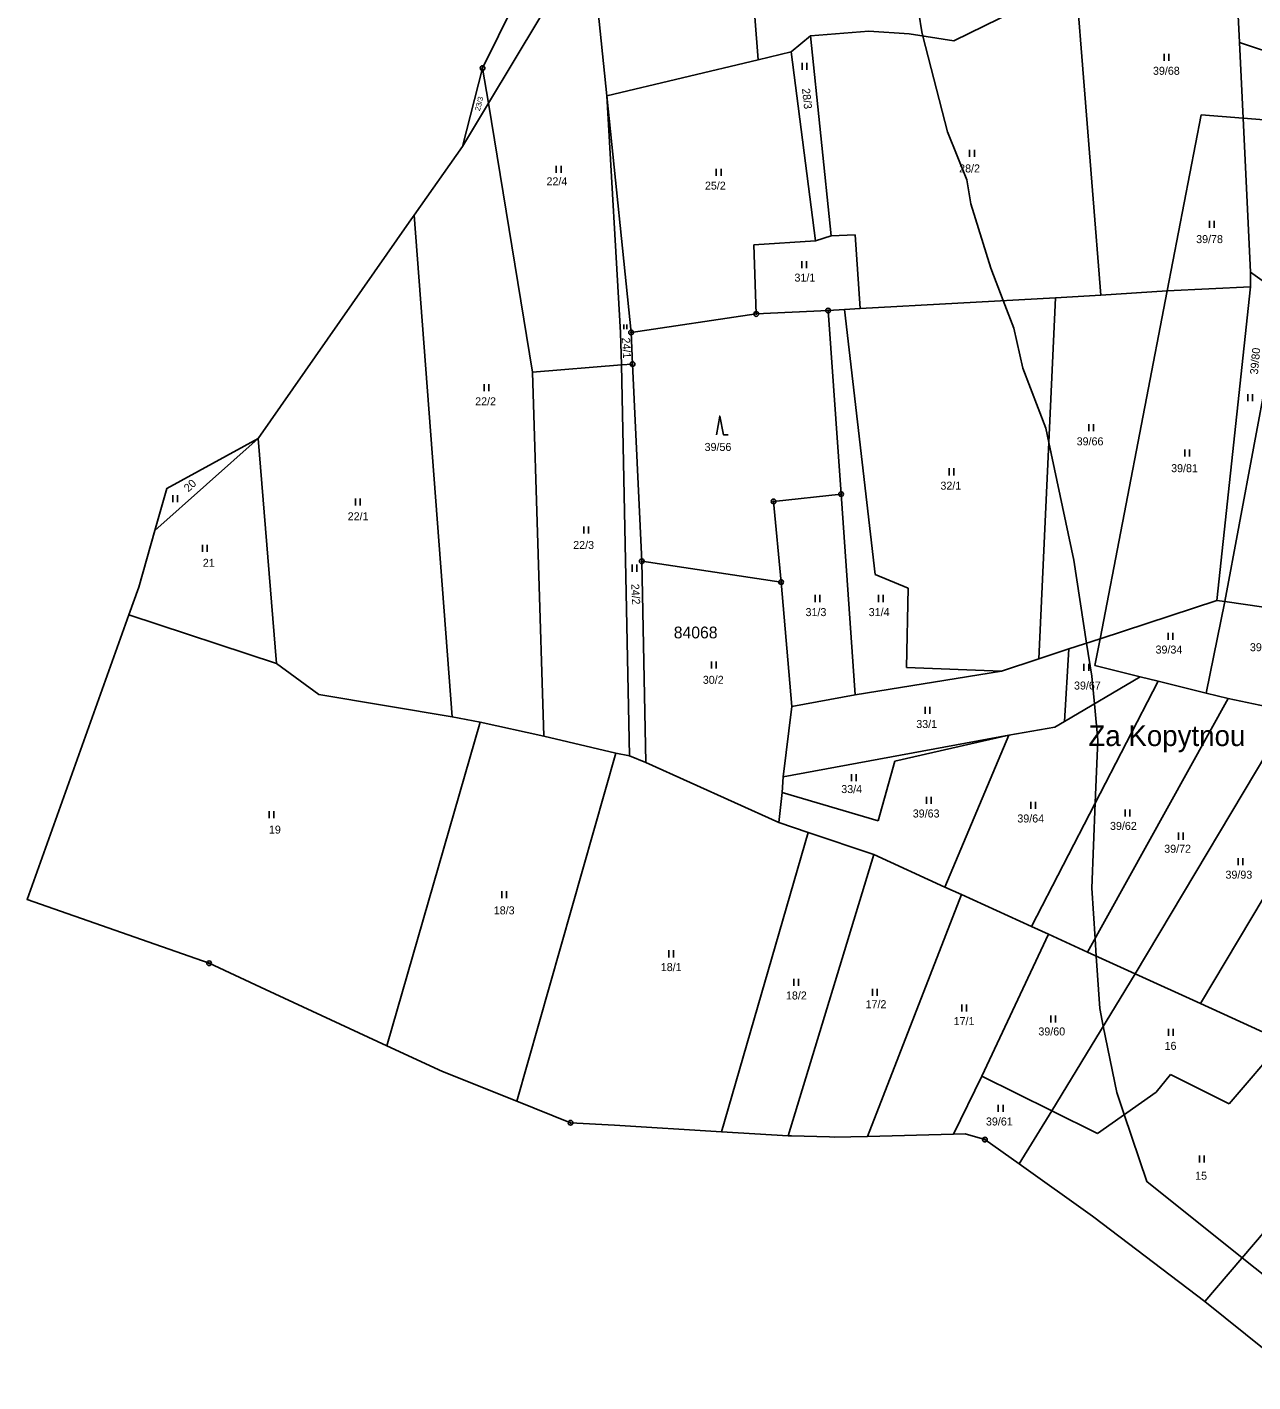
# Model space of a CAD drawing. Extents: x -445050 to -440454, y -1134563 to -1129741.
# Drawn here: x -443281 to -443020.5, y -1130894 to -1130606.2 of the extents above; entities that cross this region are included whole.
import ezdxf

# ---------------------------------------------------------------- set-up
doc = ezdxf.new("R2010")
doc.units = 0
for name, color, linetype in [('Vrstva 1', 7, 'Continuous'), ('Vrstva 13', 7, 'Continuous'), ('Vrstva 15', 7, 'Continuous'), ('Vrstva 18', 7, 'Continuous'), ('Vrstva 24', 7, 'Continuous'), ('Vrstva 25', 7, 'Continuous'), ('Vrstva 52', 7, 'Continuous'), ('Vrstva 53', 7, 'Continuous'), ('Vrstva 6', 7, 'Continuous')]:
    doc.layers.add(name, color=color, linetype=linetype)

msp = doc.modelspace()

# ---------------------------------------------------------------- linework, layer by layer
at = {"layer": 'Vrstva 1'}
for points in [[(-443031.47, -1130624.78), (-443038.68, -1130662.17)], [(-443031.47, -1130624.78), (-443022.54, -1130625.5)], [(-443022.54, -1130625.5), (-443007.44, -1130626.72)], [(-443038.68, -1130662.17), (-443052.93, -1130736.1)], [(-443014.24, -1130663.04), (-443026.45, -1130728.2)], [(-443152.59, -1130671.03), (-443126.02, -1130667.11)], [(-443126.02, -1130667.11), (-443110.73, -1130666.37)], [(-443110.73, -1130666.37), (-443107.99, -1130705.39)], [(-443152.28, -1130677.75), (-443152.59, -1130671.03)], [(-443150.33, -1130719.63), (-443152.28, -1130677.75)], [(-443231.83, -1130693.59), (-443253.77, -1130713.08)], [(-443107.99, -1130705.39), (-443122.32, -1130706.95)], [(-443122.32, -1130706.95), (-443120.72, -1130724.07)], [(-443120.72, -1130724.07), (-443150.33, -1130719.63)], [(-443026.45, -1130728.2), (-443030.38, -1130747.68)], [(-443052.93, -1130736.1), (-443054.03, -1130741.8)], [(-443054.03, -1130741.8), (-443044.39, -1130744.2)], [(-443044.39, -1130744.2), (-443040.63, -1130745.13)], [(-443040.63, -1130745.13), (-443030.38, -1130747.68)], [(-443030.38, -1130747.68), (-443025.7, -1130748.84)], [(-443025.7, -1130748.84), (-443012.26, -1130751.65)], [(-443045.46, -1130807.3), (-443012.26, -1130751.65)], [(-443063.22, -1130836.4), (-443045.46, -1130807.3)], [(-443045.46, -1130807.3), (-443031.6, -1130813.59)], [(-443031.6, -1130813.59), (-443014.09, -1130821.58)], [(-443025.54, -1130834.92), (-443014.09, -1130821.58)], [(-443040.99, -1130832.43), (-443037.99, -1130828.7)], [(-443037.99, -1130828.7), (-443025.54, -1130834.92)], [(-443053.5, -1130841.23), (-443040.99, -1130832.43)], [(-442994.73, -1130834.78), (-443030.66, -1130876.94)], [(-443063.22, -1130836.4), (-443070.13, -1130847.71)], [(-443063.22, -1130836.4), (-443053.5, -1130841.23)]]:
    msp.add_lwpolyline(points, dxfattribs=at)
at = {"layer": 'Vrstva 13'}
for points in [[(-443167.28, -1130580.57), (-443184.16, -1130614.88)], [(-443184.16, -1130614.88), (-443188.44, -1130631.49)], [(-443198.69, -1130646.13), (-443188.44, -1130631.49)], [(-443199.74, -1130647.63), (-443231.83, -1130693.59)], [(-443199.74, -1130647.63), (-443198.69, -1130646.13)], [(-443231.83, -1130693.59), (-443251.22, -1130704.16)], [(-443251.22, -1130704.16), (-443253.77, -1130713.08)], [(-443253.77, -1130713.08), (-443257.22, -1130725.15)], [(-443257.22, -1130725.15), (-443259.33, -1130731.05)], [(-443259.33, -1130731.05), (-443280.95, -1130791.54)], [(-443242.27, -1130805.06), (-443280.95, -1130791.54)], [(-443230.29, -1130810.62), (-443242.27, -1130805.06)], [(-443204.51, -1130822.59), (-443230.29, -1130810.62)], [(-443204.51, -1130822.59), (-443192.7, -1130828.08)], [(-443176.89, -1130834.39), (-443192.7, -1130828.08)], [(-443176.89, -1130834.39), (-443165.45, -1130838.96)], [(-443156.14, -1130839.47), (-443165.45, -1130838.96)], [(-443133.41, -1130840.86), (-443156.14, -1130839.47)], [(-443119.22, -1130841.72), (-443133.41, -1130840.86)], [(-443118.52, -1130841.76), (-443119.22, -1130841.72)], [(-443110.44, -1130841.97), (-443118.52, -1130841.76)], [(-443109.42, -1130842.03), (-443110.44, -1130841.97)], [(-443109.42, -1130842.03), (-443102.37, -1130841.84)], [(-443102.37, -1130841.84), (-443084.12, -1130841.36)], [(-443084.12, -1130841.36), (-443081.59, -1130841.29)], [(-443077.41, -1130842.52), (-443081.59, -1130841.29)], [(-443070.13, -1130847.71), (-443077.41, -1130842.52)], [(-443070.13, -1130847.71), (-443054.57, -1130858.81)], [(-443054.28, -1130859.03), (-443054.57, -1130858.81)], [(-443030.66, -1130876.94), (-443054.28, -1130859.03)], [(-443030.66, -1130876.94), (-443009.46, -1130894.01)]]:
    msp.add_lwpolyline(points, dxfattribs=at)
at = {"layer": 'Vrstva 24'}
for centre, radius in [((-443184.16, -1130614.88), 0.5), ((-443184.16, -1130614.88), 0.1), ((-443126.02, -1130667.11), 0.5), ((-443126.02, -1130667.11), 0.1), ((-443110.73, -1130666.37), 0.5), ((-443110.73, -1130666.37), 0.1), ((-443152.59, -1130671.03), 0.5), ((-443152.59, -1130671.03), 0.1), ((-443152.28, -1130677.75), 0.5), ((-443152.28, -1130677.75), 0.1), ((-443107.99, -1130705.39), 0.5), ((-443107.99, -1130705.39), 0.1), ((-443122.32, -1130706.95), 0.5), ((-443122.32, -1130706.95), 0.1), ((-443150.33, -1130719.63), 0.5), ((-443150.33, -1130719.63), 0.1), ((-443120.72, -1130724.07), 0.5), ((-443120.72, -1130724.07), 0.1), ((-443242.27, -1130805.06), 0.5), ((-443242.27, -1130805.06), 0.1), ((-443165.45, -1130838.96), 0.5), ((-443165.45, -1130838.96), 0.1), ((-443077.41, -1130842.52), 0.5), ((-443077.41, -1130842.52), 0.1)]:
    msp.add_circle(centre, radius, dxfattribs=at)
at = {"layer": 'Vrstva 25'}
for p, q in [((-443116.26, -1130615.22), (-443116.26, -1130613.72)), ((-443115.26, -1130615.22), (-443115.26, -1130613.72)), ((-443039.35, -1130613.34), (-443039.35, -1130611.84)), ((-443038.35, -1130613.34), (-443038.35, -1130611.84)), ((-443080.66, -1130633.71), (-443080.66, -1130632.21)), ((-443079.66, -1130633.71), (-443079.66, -1130632.21)), ((-443168.49, -1130637.11), (-443168.49, -1130635.61)), ((-443167.49, -1130637.11), (-443167.49, -1130635.61)), ((-443134.49, -1130637.79), (-443134.49, -1130636.29)), ((-443133.49, -1130637.79), (-443133.49, -1130636.29)), ((-443029.68, -1130648.84), (-443029.68, -1130647.34)), ((-443028.68, -1130648.84), (-443028.68, -1130647.34)), ((-443116.31, -1130657.38), (-443116.31, -1130655.88)), ((-443115.31, -1130657.38), (-443115.31, -1130655.88)), ((-443154.17, -1130670.34), (-443154.17, -1130669.33)), ((-443153.49, -1130670.34), (-443153.49, -1130669.33)), ((-443183.82, -1130683.53), (-443183.82, -1130682.03)), ((-443182.82, -1130683.53), (-443182.82, -1130682.03)), ((-443021.52, -1130685.65), (-443021.52, -1130684.15)), ((-443020.52, -1130685.65), (-443020.52, -1130684.15)), ((-443055.35, -1130692.03), (-443055.35, -1130690.53)), ((-443054.35, -1130692.03), (-443054.35, -1130690.53)), ((-443034.95, -1130697.42), (-443034.95, -1130695.92)), ((-443033.95, -1130697.42), (-443033.95, -1130695.92)), ((-443085.02, -1130701.4), (-443085.02, -1130699.9)), ((-443084.02, -1130701.4), (-443084.02, -1130699.9)), ((-443250.01, -1130707.12), (-443250.01, -1130705.62)), ((-443249.01, -1130707.12), (-443249.01, -1130705.62)), ((-443211.17, -1130707.79), (-443211.17, -1130706.29)), ((-443210.17, -1130707.79), (-443210.17, -1130706.29)), ((-443162.65, -1130713.75), (-443162.65, -1130712.25)), ((-443161.65, -1130713.75), (-443161.65, -1130712.25)), ((-443243.68, -1130717.63), (-443243.68, -1130716.13)), ((-443242.68, -1130717.63), (-443242.68, -1130716.13)), ((-443152.39, -1130721.86), (-443152.39, -1130720.36)), ((-443151.39, -1130721.86), (-443151.39, -1130720.36)), ((-443113.47, -1130728.31), (-443113.47, -1130726.81)), ((-443112.47, -1130728.31), (-443112.47, -1130726.81)), ((-443100.01, -1130728.31), (-443100.01, -1130726.81)), ((-443099.01, -1130728.31), (-443099.01, -1130726.81)), ((-443038.49, -1130736.37), (-443038.49, -1130734.87)), ((-443037.49, -1130736.37), (-443037.49, -1130734.87)), ((-443135.52, -1130742.43), (-443135.52, -1130740.93)), ((-443134.52, -1130742.43), (-443134.52, -1130740.93)), ((-443056.36, -1130742.94), (-443056.36, -1130741.44)), ((-443055.36, -1130742.94), (-443055.36, -1130741.44)), ((-443090.14, -1130752.05), (-443090.14, -1130750.55)), ((-443089.14, -1130752.05), (-443089.14, -1130750.55)), ((-443105.75, -1130766.38), (-443105.75, -1130764.88)), ((-443104.75, -1130766.38), (-443104.75, -1130764.88)), ((-443089.81, -1130771.17), (-443089.81, -1130769.67)), ((-443088.81, -1130771.17), (-443088.81, -1130769.67)), ((-443067.68, -1130772.23), (-443067.68, -1130770.73)), ((-443066.68, -1130772.23), (-443066.68, -1130770.73)), ((-443229.54, -1130774.23), (-443229.54, -1130772.73)), ((-443228.54, -1130774.23), (-443228.54, -1130772.73)), ((-443047.64, -1130773.91), (-443047.64, -1130772.41)), ((-443046.64, -1130773.91), (-443046.64, -1130772.41)), ((-443036.26, -1130778.81), (-443036.26, -1130777.31)), ((-443035.26, -1130778.81), (-443035.26, -1130777.31)), ((-443023.62, -1130784.2), (-443023.62, -1130782.7)), ((-443022.62, -1130784.2), (-443022.62, -1130782.7)), ((-443180.09, -1130791.26), (-443180.09, -1130789.76)), ((-443179.09, -1130791.26), (-443179.09, -1130789.76)), ((-443144.56, -1130803.81), (-443144.56, -1130802.31)), ((-443143.56, -1130803.81), (-443143.56, -1130802.31)), ((-443118.03, -1130809.87), (-443118.03, -1130808.37)), ((-443117.03, -1130809.87), (-443117.03, -1130808.37)), ((-443101.31, -1130811.96), (-443101.31, -1130810.46)), ((-443100.31, -1130811.96), (-443100.31, -1130810.46)), ((-443082.3, -1130815.3), (-443082.3, -1130813.8)), ((-443081.3, -1130815.3), (-443081.3, -1130813.8)), ((-443063.41, -1130817.68), (-443063.41, -1130816.18)), ((-443062.41, -1130817.68), (-443062.41, -1130816.18)), ((-443038.4, -1130820.48), (-443038.4, -1130818.98)), ((-443037.4, -1130820.48), (-443037.4, -1130818.98)), ((-443074.57, -1130836.62), (-443074.57, -1130835.12)), ((-443073.57, -1130836.62), (-443073.57, -1130835.12)), ((-443031.8, -1130847.42), (-443031.8, -1130845.92)), ((-443030.8, -1130847.42), (-443030.8, -1130845.92))]:
    msp.add_line(p, q, dxfattribs=at)
msp.add_lwpolyline([(-443134.45, -1130692.8), (-443133.75, -1130688.8), (-443132.95, -1130692.8), (-443131.95, -1130692.8)], dxfattribs=at)
at = {"layer": 'Vrstva 52'}
for points in [[(-443009.46, -1130894.01), (-443030.66, -1130876.94), (-443054.28, -1130859.03), (-443054.57, -1130858.81), (-443070.13, -1130847.71), (-443077.41, -1130842.52), (-443081.59, -1130841.29), (-443084.12, -1130841.36), (-443102.37, -1130841.84), (-443109.42, -1130842.03), (-443110.44, -1130841.97), (-443118.52, -1130841.76), (-443119.22, -1130841.72), (-443133.41, -1130840.86), (-443156.14, -1130839.47), (-443165.45, -1130838.96), (-443176.89, -1130834.39), (-443192.31, -1130828.23), (-443192.7, -1130828.08), (-443204.51, -1130822.59), (-443230.29, -1130810.62), (-443242.27, -1130805.06), (-443280.95, -1130791.54), (-443259.33, -1130731.05), (-443257.22, -1130725.15), (-443253.77, -1130713.08), (-443251.22, -1130704.16), (-443231.83, -1130693.59), (-443199.74, -1130647.63), (-443198.69, -1130646.13), (-443188.44, -1130631.49), (-443184.16, -1130614.88), (-443167.28, -1130580.57)], [(-443047.81, -1130837.23), (-443049.4, -1130832.5), (-443052.25, -1130818.42), (-443053.01, -1130814.65), (-443053.75, -1130803.52), (-443054, -1130799.84), (-443054.71, -1130789.14), (-443053.98, -1130770.97), (-443053.44, -1130757.67), (-443054.16, -1130749.97), (-443054.71, -1130744.07), (-443055.8, -1130737.05), (-443058.54, -1130719.41), (-443063.84, -1130694.44), (-443064.49, -1130691.35), (-443069.38, -1130678.59), (-443071.3, -1130670.09), (-443073.53, -1130664.27), (-443076.19, -1130657.34), (-443080.44, -1130643.73), (-443081.29, -1130638.63), (-443085.33, -1130628.42), (-443090.62, -1130608.05), (-443090.85, -1130607.16), (-443091.46, -1130603.19)], [(-443012.02, -1130876.17), (-443022.73, -1130867.63), (-443043.03, -1130851.46), (-443047.81, -1130837.23)]]:
    msp.add_lwpolyline(points, dxfattribs=at)
at = {"layer": 'Vrstva 6'}
for points in [[(-443023.32, -1130609.44), (-443024.64, -1130582.29)], [(-443182.93, -1130622.34), (-443161.27, -1130586.32)], [(-443161.27, -1130586.32), (-443157.75, -1130620.73)], [(-443126.94, -1130595.7), (-443125.6, -1130613.11)], [(-443084.01, -1130609.09), (-443058.06, -1130596.31)], [(-443058.06, -1130596.31), (-443052.79, -1130663.1)], [(-443114.49, -1130607.99), (-443118.56, -1130611.44)], [(-443114.49, -1130607.99), (-443102.07, -1130606.99)], [(-443110.1, -1130650.52), (-443114.49, -1130607.99)], [(-443102.07, -1130606.99), (-443093.54, -1130607.59)], [(-443093.54, -1130607.59), (-443084.01, -1130609.09)], [(-443022.54, -1130625.5), (-443023.32, -1130609.44)], [(-442995.87, -1130618.5), (-443023.32, -1130609.44)], [(-443125.6, -1130613.11), (-443157.75, -1130620.73)], [(-443118.56, -1130611.44), (-443125.6, -1130613.11)], [(-443118.56, -1130611.44), (-443113.44, -1130651.55)], [(-443184.16, -1130614.88), (-443182.93, -1130622.34)], [(-443188.44, -1130631.49), (-443182.93, -1130622.34)], [(-443182.93, -1130622.34), (-443173.55, -1130679.45)], [(-443157.75, -1130620.73), (-443152.59, -1130671.03)], [(-443157.75, -1130620.73), (-443154.82, -1130671.02)], [(-443020.95, -1130658.19), (-443022.54, -1130625.5)], [(-443190.63, -1130752.68), (-443198.69, -1130646.13)], [(-443113.44, -1130651.55), (-443110.1, -1130650.52)], [(-443110.1, -1130650.52), (-443104.98, -1130650.29)], [(-443104.98, -1130650.29), (-443103.91, -1130665.96)], [(-443113.44, -1130651.55), (-443126.5, -1130652.44)], [(-443126.5, -1130652.44), (-443126.02, -1130667.11)], [(-443020.95, -1130658.19), (-443020.99, -1130661.31)], [(-443020.95, -1130658.19), (-443014.24, -1130663.04)], [(-443052.79, -1130663.1), (-443038.68, -1130662.17)], [(-443038.68, -1130662.17), (-443020.99, -1130661.31)], [(-443020.99, -1130661.31), (-443028.12, -1130727.96)], [(-443103.91, -1130665.96), (-443062.4, -1130663.65)], [(-443062.4, -1130663.65), (-443065.98, -1130740.39)], [(-443062.4, -1130663.65), (-443052.79, -1130663.1)], [(-443110.73, -1130666.37), (-443107.23, -1130666.16)], [(-443107.23, -1130666.16), (-443103.91, -1130665.96)], [(-443107.23, -1130666.16), (-443100.75, -1130722.46)], [(-443154.82, -1130671.02), (-443154.64, -1130677.94)], [(-443154.64, -1130677.94), (-443173.55, -1130679.45)], [(-443173.55, -1130679.45), (-443171.16, -1130756.8)], [(-443152.28, -1130677.75), (-443154.64, -1130677.94)], [(-443154.64, -1130677.94), (-443152.94, -1130761)], [(-443231.83, -1130693.59), (-443227.93, -1130741.36)], [(-443107.99, -1130705.39), (-443104.99, -1130748.04)], [(-443150.33, -1130719.63), (-443149.47, -1130762.39)], [(-443100.75, -1130722.46), (-443093.69, -1130725.35)], [(-443120.72, -1130724.07), (-443118.43, -1130750.53)], [(-443093.69, -1130725.35), (-443094.09, -1130742.22)], [(-443052.93, -1130736.1), (-443028.12, -1130727.96)], [(-443028.12, -1130727.96), (-443026.45, -1130728.2)], [(-443026.45, -1130728.2), (-443010.33, -1130730.5)], [(-443259.33, -1130731.05), (-443227.93, -1130741.36)], [(-443059.56, -1130738.28), (-443052.93, -1130736.1)], [(-443073.9, -1130742.99), (-443065.98, -1130740.39)], [(-443065.98, -1130740.39), (-443059.56, -1130738.28)], [(-443059.56, -1130738.28), (-443060.5, -1130753.71)], [(-443227.93, -1130741.36), (-443218.93, -1130747.95)], [(-443073.9, -1130742.99), (-443104.99, -1130748.04)], [(-443094.09, -1130742.22), (-443073.9, -1130742.99)], [(-443040.63, -1130745.13), (-443067.54, -1130797.22)], [(-443060.5, -1130753.71), (-443044.39, -1130744.2)], [(-443218.93, -1130747.95), (-443190.63, -1130752.68)], [(-443104.99, -1130748.04), (-443118.43, -1130750.53)], [(-443055.58, -1130802.69), (-443025.7, -1130748.84)], [(-443118.43, -1130750.53), (-443120.25, -1130765.44)], [(-443184.66, -1130753.87), (-443204.51, -1130822.59)], [(-443190.63, -1130752.68), (-443184.66, -1130753.87)], [(-443184.66, -1130753.87), (-443171.16, -1130756.8)], [(-443062.53, -1130754.91), (-443060.5, -1130753.71)], [(-443171.16, -1130756.8), (-443155.81, -1130760.4)], [(-443120.25, -1130765.44), (-443072.3, -1130756.6)], [(-443096.56, -1130762.1), (-443072.3, -1130756.6)], [(-443072.3, -1130756.6), (-443085.9, -1130788.86)], [(-443072.3, -1130756.6), (-443062.53, -1130754.91)], [(-442996.69, -1130755.12), (-443031.6, -1130813.59)], [(-443155.81, -1130760.4), (-443176.89, -1130834.39)], [(-443155.81, -1130760.4), (-443152.94, -1130761)], [(-443152.94, -1130761), (-443149.47, -1130762.39)], [(-443121.19, -1130775.15), (-443149.47, -1130762.39)], [(-443100.08, -1130774.82), (-443096.56, -1130762.1)], [(-443120.25, -1130765.44), (-443120.52, -1130768.81)], [(-443120.52, -1130768.81), (-443121.19, -1130775.15)], [(-443120.52, -1130768.81), (-443100.08, -1130774.82)], [(-443114.99, -1130777.25), (-443133.41, -1130840.86)], [(-443121.19, -1130775.15), (-443114.99, -1130777.25)], [(-443114.99, -1130777.25), (-443101.03, -1130781.97)], [(-443119.22, -1130841.72), (-443101.03, -1130781.97)], [(-443101.03, -1130781.97), (-443085.9, -1130788.86)], [(-443085.9, -1130788.86), (-443082.37, -1130790.47)], [(-443082.37, -1130790.47), (-443102.37, -1130841.84)], [(-443082.37, -1130790.47), (-443067.54, -1130797.22)], [(-443063.87, -1130798.9), (-443067.54, -1130797.22)], [(-443063.87, -1130798.9), (-443078.06, -1130829.03)], [(-443063.87, -1130798.9), (-443055.58, -1130802.69)], [(-443055.58, -1130802.69), (-443045.46, -1130807.3)], [(-443078.06, -1130829.03), (-443084.12, -1130841.36)], [(-443063.22, -1130836.4), (-443078.06, -1130829.03)]]:
    msp.add_lwpolyline(points, dxfattribs=at)

# ---------------------------------------------------------------- texts
at = {"layer": 'Vrstva 15'}
msp.add_text('Za Kopytnou', height=4.4, dxfattribs=at).set_placement((-443055.43, -1130758.91))
at = {"layer": 'Vrstva 18'}
for s, p in [('39/68', (-443041.7, -1130616.29)), ('28/2', (-443082.89, -1130637.04)), ('22/4', (-443170.58, -1130639.78)), ('25/2', (-443136.91, -1130640.69)), ('39/78', (-443032.52, -1130652.05)), ('31/1', (-443117.88, -1130660.23)), ('22/2', (-443185.73, -1130686.52)), ('39/56', (-443136.98, -1130696.21)), ('39/66', (-443057.92, -1130695.02)), ('39/81', (-443037.84, -1130700.72)), ('32/1', (-443086.87, -1130704.44)), ('22/1', (-443212.82, -1130710.94)), ('22/3', (-443164.9, -1130717.04)), ('21', (-443243.61, -1130720.83)), ('31/3', (-443115.53, -1130731.3)), ('31/4', (-443102.11, -1130731.3)), ('39/34', (-443041.15, -1130739.26)), ('39/84', (-443021.1, -1130738.76)), ('30/2', (-443137.36, -1130745.69)), ('39/67', (-443058.48, -1130746.9)), ('33/1', (-443092, -1130755.08)), ('33/4', (-443107.94, -1130768.9)), ('39/63', (-443092.75, -1130774.09)), ('39/64', (-443070.52, -1130775.15)), ('39/62', (-443050.83, -1130776.73)), ('19', (-443229.56, -1130777.51)), ('39/72', (-443039.31, -1130781.58)), ('39/93', (-443026.29, -1130787.09)), ('18/3', (-443181.78, -1130794.67)), ('18/1', (-443146.29, -1130806.73)), ('18/2', (-443119.69, -1130812.76)), ('17/2', (-443102.77, -1130814.61)), ('17/1', (-443084.06, -1130818.21)), ('39/60', (-443066.05, -1130820.4)), ('16', (-443039.23, -1130823.46)), ('39/61', (-443077.19, -1130839.53)), ('15', (-443032.74, -1130851.05))]:
    msp.add_text(s, height=1.7, dxfattribs=at).set_placement(p)
for s, height, rotation, p in [('28/3', 1.7, 276.084, (-443116.29, -1130619.24)), ('23/3', 1.14, 75.3791, (-443184.74, -1130624.06)), ('24/1', 1.7, 272.781, (-443154.52, -1130672.17)), ('39/80', 1.7, 84.7215, (-443019.41, -1130680.03)), ('20', 1.7, 43.2576, (-443246.68, -1130705.04)), ('24/2', 1.7, 273.3201, (-443152.59, -1130724.49))]:
    msp.add_text(s, height=height, rotation=rotation, dxfattribs=at).set_placement(p)
at = {"layer": 'Vrstva 53'}
msp.add_text('84068', height=2.5, dxfattribs=at).set_placement((-443143.53, -1130736.03))

doc.saveas('drawing.dxf')
